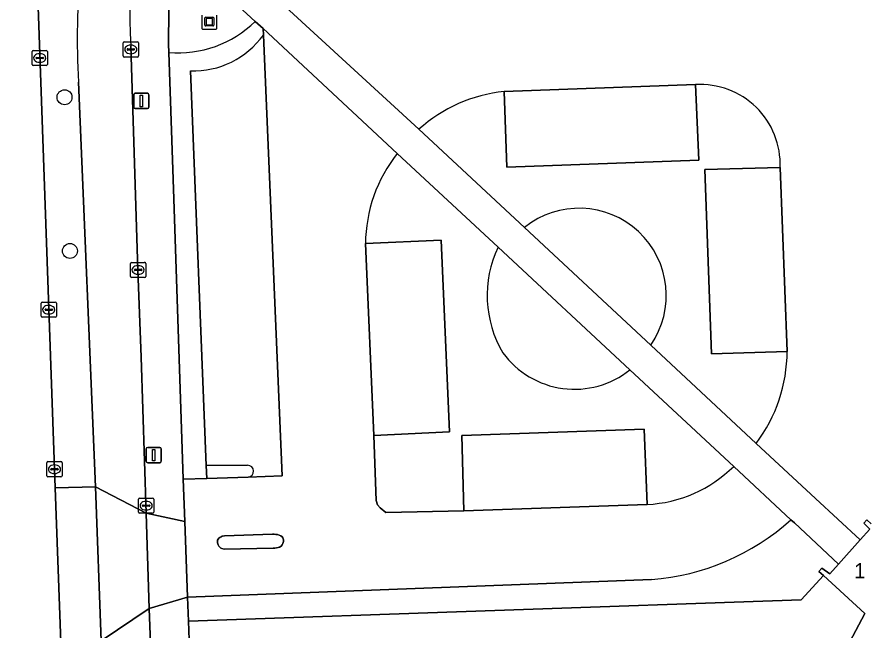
# Model space of a CAD drawing. Extents: x 161084 to 161928, y 385354 to 386522.
# Drawn here: x 161355.5 to 161411.3, y 386407.7 to 386447.9 of the extents above; entities that cross this region are included whole.
import ezdxf

# ---------------------------------------------------------------- set-up
doc = ezdxf.new("R2010")
doc.units = 0
for name, color, linetype in [('IMGEO_Berm_groen', 7, 'Continuous'), ('IMGEO_Boom', 7, 'Continuous'), ('IMGEO_Erf', 7, 'Continuous'), ('IMGEO_Fietspad_gesloten', 7, 'Continuous'), ('IMGEO_Groenvoorziening', 7, 'Continuous'), ('IMGEO_Haag', 7, 'Continuous'), ('IMGEO_Kolk', 7, 'Continuous'), ('IMGEO_Kunstobject', 7, 'Continuous'), ('IMGEO_Lichtmast', 7, 'Continuous'), ('IMGEO_Pand', 7, 'Continuous'), ('IMGEO_Pand_nummerreeks', 7, 'Continuous'), ('IMGEO_Parkeervlak_open', 7, 'Continuous'), ('IMGEO_Rijbaan_lokaal_open', 7, 'Continuous'), ('IMGEO_Terreindeel_gesloten', 7, 'Continuous'), ('IMGEO_Verkeerseiland_open', 7, 'Continuous'), ('IMGEO_Voetpad_halfverhard', 7, 'Continuous'), ('IMGEO_Voetpad_open', 7, 'Continuous')]:
    doc.layers.add(name, color=color, linetype=linetype)

msp = doc.modelspace()

# ---------------------------------------------------------------- linework, layer by layer
at = {"layer": 'IMGEO_Berm_groen'}
msp.add_lwpolyline([(161356.342, 386464.017), (161358.008, 386417.045), (161360.665, 386417.116), (161359.541, 386443.626)], dxfattribs=at)
msp.add_arc((161412.318, 386446.565), 52.858, 166.747, 183.1875, dxfattribs=at)
at = {"layer": 'IMGEO_Boom'}
for centre in [(161358.625, 386442.635), (161358.976, 386432.561)]:
    msp.add_circle(centre, 0.489, dxfattribs=at)
at = {"layer": 'IMGEO_Erf'}
msp.add_lwpolyline([(161408.893, 386404.681), (161411.066, 386408.795), (161408.358, 386411.289), (161406.888, 386409.707), (161366.739, 386408.297), (161366.875, 386404.623)], dxfattribs=at)
at = {"layer": 'IMGEO_Fietspad_gesloten'}
for points in [[(161363.641, 386425.605), (161363.439, 386431.317), (161362.965, 386445.987)], [(161359.541, 386443.626), (161360.665, 386417.116), (161363.967, 386415.384), (161363.641, 386425.605)]]:
    msp.add_lwpolyline(points, dxfattribs=at)
for points in [[(161363.99, 386414.659), (161363.967, 386415.384), (161360.665, 386417.116), (161361.015, 386407.022), (161364.182, 386409.136)], [(161364.341, 386404.557), (161364.182, 386409.136), (161361.015, 386407.022), (161361.451, 386390.507), (161361.615, 386386.68), (161361.739, 386380.785), (161362.042, 386374.469), (161362.074, 386373.505), (161361.849, 386371.457), (161361.757, 386368.437), (161362.41, 386337.746), (161362.436, 386336.513), (161362.914, 386318.136), (161362.92, 386316.589), (161367.247, 386316.739), (161367.161, 386319.57)]]:
    msp.add_lwpolyline(points, close=True, dxfattribs=at)
for centre, radius, start, end in [((161408.823, 386448.414), 45.922, 166.2283, 183.0295), ((161412.318, 386446.565), 52.858, 166.747, 183.1875)]:
    msp.add_arc(centre, radius, start, end, dxfattribs=at)
at = {"layer": 'IMGEO_Groenvoorziening'}
for points in [[(161371.654, 386446.709), (161371.636, 386447.129), (161371.128, 386447.599)], [(161365.456, 386445.565), (161365.785, 386435.977), (161366.404, 386417.607), (161367.951, 386417.658)], [(161367.951, 386417.658), (161367.916, 386418.502), (161366.878, 386444.357)], [(161399.973, 386443.46), (161400.195, 386438.502), (161387.617, 386438.045), (161387.44, 386443.011)], [(161381.847, 386440.538), (161388.763, 386434.099)], [(161387.037, 386432.803), (161380.43, 386438.949)], [(161400.575, 386437.894), (161405.521, 386438.033)], [(161405.979, 386425.98), (161401.024, 386425.813), (161400.575, 386437.894)], [(161378.346, 386433.041), (161383.309, 386433.273), (161383.854, 386420.702), (161378.885, 386420.459), (161379.045, 386416.219), (161379.14, 386415.934), (161379.303, 386415.721), (161379.688, 386415.417), (161384.784, 386415.533), (161384.65, 386420.469), (161396.609, 386420.893), (161396.802, 386415.948)], [(161397.039, 386426.393), (161403.955, 386419.953)], [(161402.476, 386418.442), (161395.673, 386424.77)]]:
    msp.add_lwpolyline(points, dxfattribs=at)
for centre, radius, start, end in [((161366.051, 386452.832), 7.291, 265.3208, 314.1352), ((161367.047, 386450.039), 5.685, 268.2967, 324.1403), ((161400.285, 386438.229), 5.24, 357.8531, 93.4102), ((161388.461, 386433.141), 9.923, 95.9057, 131.8005), ((161387.975, 386432.966), 9.629, 141.5856, 179.5546), ((161392.344, 386429.648), 5.713, 325.2617, 128.8235), ((161393.623, 386429.64), 7.306, 154.3496, 210.9306), ((161392.047, 386429.301), 5.803, 216.0603, 308.6683), ((161395.869, 386426.022), 10.11, 323.1107, 359.763), ((161396.366, 386424.64), 8.703, 272.8685, 314.5871)]:
    msp.add_arc(centre, radius, start, end, dxfattribs=at)
at = {"layer": 'IMGEO_Haag'}
for points in [[(161371.654, 386446.709), (161371.636, 386447.129), (161371.128, 386447.599)], [(161365.456, 386445.565), (161365.785, 386435.977), (161366.404, 386417.607), (161367.951, 386417.658)], [(161367.951, 386417.658), (161367.916, 386418.502), (161366.878, 386444.357)]]:
    msp.add_lwpolyline(points, dxfattribs=at)
for centre, radius, start, end in [((161366.051, 386452.832), 7.291, 265.3208, 314.1352), ((161367.047, 386450.039), 5.685, 268.2967, 324.1403)]:
    msp.add_arc(centre, radius, start, end, dxfattribs=at)
at = {"layer": 'IMGEO_Kolk'}
for p, q in [((161362.467, 386445.34), (161362.467, 386446.192)), ((161362.542, 386446.266), (161363.394, 386446.266)), ((161363.468, 386446.192), (161363.468, 386445.34)), ((161356.497, 386444.78), (161356.497, 386445.632)), ((161356.572, 386445.706), (161357.424, 386445.706)), ((161357.498, 386445.632), (161357.498, 386444.78)), ((161362.726, 386445.76), (161362.726, 386445.772)), ((161363.164, 386445.723), (161362.766, 386445.723)), ((161362.769, 386445.809), (161363.167, 386445.809)), ((161362.955, 386446.046), (161362.98, 386446.046)), ((161363.21, 386445.772), (161363.21, 386445.76)), ((161356.756, 386445.2), (161356.756, 386445.212)), ((161357.194, 386445.163), (161356.796, 386445.163)), ((161356.799, 386445.249), (161357.197, 386445.249)), ((161356.985, 386445.486), (161357.01, 386445.486)), ((161357.24, 386445.212), (161357.24, 386445.2)), ((161363.394, 386445.266), (161362.542, 386445.266)), ((161362.978, 386445.486), (161362.953, 386445.486)), ((161357.424, 386444.706), (161356.572, 386444.706)), ((161357.008, 386444.926), (161356.983, 386444.926)), ((161362.943, 386430.89), (161362.943, 386431.742)), ((161363.018, 386431.816), (161363.87, 386431.816)), ((161363.431, 386431.596), (161363.456, 386431.596)), ((161363.944, 386431.742), (161363.944, 386430.89)), ((161363.202, 386431.31), (161363.202, 386431.322)), ((161363.64, 386431.273), (161363.242, 386431.273)), ((161363.245, 386431.359), (161363.643, 386431.359)), ((161363.454, 386431.036), (161363.429, 386431.036)), ((161363.686, 386431.322), (161363.686, 386431.31)), ((161363.87, 386430.816), (161363.018, 386430.816)), ((161357.088, 386428.287), (161357.088, 386429.139)), ((161357.163, 386429.213), (161358.015, 386429.213)), ((161357.576, 386428.993), (161357.601, 386428.993)), ((161358.089, 386429.139), (161358.089, 386428.287)), ((161357.347, 386428.707), (161357.347, 386428.719)), ((161357.785, 386428.67), (161357.387, 386428.67)), ((161357.39, 386428.756), (161357.788, 386428.756)), ((161357.599, 386428.433), (161357.574, 386428.433)), ((161357.831, 386428.719), (161357.831, 386428.707)), ((161358.015, 386428.213), (161357.163, 386428.213)), ((161357.539, 386418.757), (161358.391, 386418.757)), ((161357.464, 386417.831), (161357.464, 386418.683)), ((161357.723, 386418.251), (161357.723, 386418.263)), ((161358.161, 386418.214), (161357.763, 386418.214)), ((161357.766, 386418.3), (161358.164, 386418.3)), ((161357.952, 386418.537), (161357.977, 386418.537)), ((161358.207, 386418.263), (161358.207, 386418.251)), ((161358.465, 386418.683), (161358.465, 386417.831)), ((161358.391, 386417.757), (161357.539, 386417.757)), ((161357.975, 386417.977), (161357.95, 386417.977)), ((161363.471, 386415.445), (161363.471, 386416.297)), ((161363.546, 386416.371), (161364.398, 386416.371)), ((161363.959, 386416.151), (161363.984, 386416.151)), ((161364.472, 386416.297), (161364.472, 386415.445)), ((161363.73, 386415.865), (161363.73, 386415.877)), ((161364.168, 386415.828), (161363.77, 386415.828)), ((161363.773, 386415.914), (161364.171, 386415.914)), ((161363.982, 386415.591), (161363.957, 386415.591)), ((161364.214, 386415.877), (161364.214, 386415.865)), ((161364.398, 386415.371), (161363.546, 386415.371))]:
    msp.add_line(p, q, dxfattribs=at)
for points in [[(161362.467, 386445.34), (161362.467, 386446.192)], [(161362.542, 386446.266), (161363.394, 386446.266)], [(161363.468, 386446.192), (161363.468, 386445.34)], [(161356.497, 386444.78), (161356.497, 386445.632)], [(161356.572, 386445.706), (161357.424, 386445.706)], [(161357.498, 386445.632), (161357.498, 386444.78)], [(161363.394, 386445.266), (161362.542, 386445.266)], [(161357.424, 386444.706), (161356.572, 386444.706)], [(161362.943, 386430.89), (161362.943, 386431.742)], [(161363.018, 386431.816), (161363.87, 386431.816)], [(161363.944, 386431.742), (161363.944, 386430.89)], [(161363.87, 386430.816), (161363.018, 386430.816)], [(161357.088, 386428.287), (161357.088, 386429.139)], [(161357.163, 386429.213), (161358.015, 386429.213)], [(161358.089, 386429.139), (161358.089, 386428.287)], [(161358.015, 386428.213), (161357.163, 386428.213)], [(161357.539, 386418.757), (161358.391, 386418.757)], [(161357.464, 386417.831), (161357.464, 386418.683)], [(161358.465, 386418.683), (161358.465, 386417.831)], [(161358.391, 386417.757), (161357.539, 386417.757)], [(161363.471, 386415.445), (161363.471, 386416.297)], [(161363.546, 386416.371), (161364.398, 386416.371)], [(161364.472, 386416.297), (161364.472, 386415.445)], [(161364.398, 386415.371), (161363.546, 386415.371)]]:
    msp.add_lwpolyline(points, dxfattribs=at)
for centre, radius, start, end in [((161362.544, 386446.19), 0.0765, 91.552, 178.448), ((161362.544, 386446.19), 0.0765, 91.552, 178.448), ((161363.392, 386446.19), 0.0765, 1.552, 88.448), ((161363.392, 386446.19), 0.0765, 1.552, 88.448), ((161356.574, 386445.63), 0.0765, 91.552, 178.448), ((161356.574, 386445.63), 0.0765, 91.552, 178.448), ((161357.422, 386445.63), 0.0765, 1.552, 88.448), ((161357.422, 386445.63), 0.0765, 1.552, 88.448), ((161362.766, 386445.769), 0.0403, 85.8775, 175.7526), ((161362.763, 386445.759), 0.0366, 178.938, 274.7102), ((161363.167, 386445.766), 0.043, 264.8664, 352.4533), ((161363.171, 386445.771), 0.0386, 1.7309, 96.639), ((161356.796, 386445.209), 0.0403, 85.8775, 175.7526), ((161356.793, 386445.199), 0.0366, 178.938, 274.7102), ((161357.197, 386445.206), 0.043, 264.8664, 352.4533), ((161357.201, 386445.211), 0.0386, 1.7309, 96.639), ((161362.544, 386445.342), 0.0765, 181.552, 268.448), ((161362.544, 386445.342), 0.0765, 181.552, 268.448), ((161363.392, 386445.342), 0.0765, 271.552, 358.448), ((161363.392, 386445.342), 0.0765, 271.552, 358.448), ((161356.574, 386444.782), 0.0765, 181.552, 268.448), ((161356.574, 386444.782), 0.0765, 181.552, 268.448), ((161357.422, 386444.782), 0.0765, 271.552, 358.448), ((161357.422, 386444.782), 0.0765, 271.552, 358.448), ((161363.02, 386431.74), 0.0765, 91.552, 178.448), ((161363.02, 386431.74), 0.0765, 91.552, 178.448), ((161363.868, 386431.74), 0.0765, 1.552, 88.448), ((161363.868, 386431.74), 0.0765, 1.552, 88.448), ((161363.242, 386431.319), 0.0403, 85.8775, 175.7526), ((161363.239, 386431.309), 0.0366, 178.938, 274.7102), ((161363.643, 386431.316), 0.043, 264.8664, 352.4533), ((161363.647, 386431.321), 0.0386, 1.7309, 96.639), ((161363.02, 386430.892), 0.0765, 181.552, 268.448), ((161363.02, 386430.892), 0.0765, 181.552, 268.448), ((161363.868, 386430.892), 0.0765, 271.552, 358.448), ((161363.868, 386430.892), 0.0765, 271.552, 358.448), ((161357.165, 386429.137), 0.0765, 91.552, 178.448), ((161357.165, 386429.137), 0.0765, 91.552, 178.448), ((161358.013, 386429.137), 0.0765, 1.552, 88.448), ((161358.013, 386429.137), 0.0765, 1.552, 88.448), ((161357.165, 386428.289), 0.0765, 181.552, 268.448), ((161357.165, 386428.289), 0.0765, 181.552, 268.448), ((161357.387, 386428.716), 0.0403, 85.8775, 175.7526), ((161357.384, 386428.706), 0.0366, 178.938, 274.7102), ((161357.788, 386428.713), 0.043, 264.8664, 352.4533), ((161357.792, 386428.718), 0.0386, 1.7309, 96.639), ((161358.013, 386428.289), 0.0765, 271.552, 358.448), ((161358.013, 386428.289), 0.0765, 271.552, 358.448), ((161357.541, 386418.681), 0.0765, 91.552, 178.448), ((161357.541, 386418.681), 0.0765, 91.552, 178.448), ((161358.389, 386418.681), 0.0765, 1.552, 88.448), ((161358.389, 386418.681), 0.0765, 1.552, 88.448), ((161357.763, 386418.26), 0.0403, 85.8775, 175.7526), ((161357.76, 386418.25), 0.0366, 178.938, 274.7102), ((161358.164, 386418.257), 0.043, 264.8664, 352.4533), ((161358.168, 386418.262), 0.0386, 1.7309, 96.639), ((161357.541, 386417.833), 0.0765, 181.552, 268.448), ((161357.541, 386417.833), 0.0765, 181.552, 268.448), ((161358.389, 386417.833), 0.0765, 271.552, 358.448), ((161358.389, 386417.833), 0.0765, 271.552, 358.448), ((161363.548, 386416.295), 0.0765, 91.552, 178.448), ((161363.548, 386416.295), 0.0765, 91.552, 178.448), ((161364.396, 386416.295), 0.0765, 1.552, 88.448), ((161364.396, 386416.295), 0.0765, 1.552, 88.448), ((161363.548, 386415.447), 0.0765, 181.552, 268.448), ((161363.548, 386415.447), 0.0765, 181.552, 268.448), ((161363.77, 386415.874), 0.0403, 85.8775, 175.7526), ((161363.767, 386415.864), 0.0366, 178.938, 274.7102), ((161364.171, 386415.871), 0.043, 264.8664, 352.4533), ((161364.175, 386415.876), 0.0386, 1.7309, 96.639), ((161364.396, 386415.447), 0.0765, 271.552, 358.448), ((161364.396, 386415.447), 0.0765, 271.552, 358.448)]:
    msp.add_arc(centre, radius, start, end, dxfattribs=at)
for centre, major_axis, ratio, start_param, end_param in [((161362.954, 386445.766), (-0.387, 0.002), 0.722429, 4.712389, 7.853982), ((161362.979, 386445.766), (-0.39, 0.002), 0.717154, 1.570796, 4.712389), ((161356.984, 386445.206), (-0.387, 0.002), 0.722429, 4.712389, 7.853982), ((161357.009, 386445.206), (-0.39, 0.002), 0.717154, 1.570796, 4.712389), ((161363.43, 386431.316), (-0.387, 0.002), 0.722429, 4.712389, 7.853982), ((161363.455, 386431.316), (-0.39, 0.002), 0.717154, 1.570796, 4.712389), ((161357.575, 386428.713), (-0.387, 0.002), 0.722429, 4.712389, 7.853982), ((161357.6, 386428.713), (-0.39, 0.002), 0.717154, 1.570796, 4.712389), ((161357.951, 386418.257), (-0.387, 0.002), 0.722429, 4.712389, 7.853982), ((161357.976, 386418.257), (-0.39, 0.002), 0.717154, 1.570796, 4.712389), ((161363.958, 386415.871), (-0.387, 0.002), 0.722429, 4.712389, 7.853982), ((161363.983, 386415.871), (-0.39, 0.002), 0.717154, 1.570796, 4.712389)]:
    msp.add_ellipse(centre, major_axis=major_axis, ratio=ratio, start_param=start_param, end_param=end_param, dxfattribs=at)
at = {"layer": 'IMGEO_Kunstobject'}
for p, q in [((161367.614, 386448.005), (161367.614, 386447.164)), ((161367.614, 386448.005), (161367.614, 386447.164)), ((161367.828, 386447.353), (161367.828, 386447.827)), ((161367.878, 386447.877), (161368.352, 386447.877)), ((161367.908, 386447.777), (161367.908, 386447.403)), ((161368.302, 386447.797), (161367.928, 386447.797)), ((161368.322, 386447.403), (161368.322, 386447.777)), ((161368.402, 386447.827), (161368.402, 386447.353)), ((161368.614, 386447.173), (161368.614, 386448.014)), ((161368.614, 386447.173), (161368.614, 386448.014)), ((161368.352, 386447.303), (161367.878, 386447.303)), ((161367.928, 386447.383), (161368.302, 386447.383)), ((161367.698, 386447.089), (161368.539, 386447.089)), ((161367.698, 386447.089), (161368.539, 386447.089))]:
    msp.add_line(p, q, dxfattribs=at)
for centre, radius, start, end in [((161367.878, 386447.827), 0.05, 90, 180), ((161367.928, 386447.777), 0.02, 90, 180), ((161368.302, 386447.777), 0.02, 360, 90), ((161368.352, 386447.827), 0.05, 360, 90), ((161367.878, 386447.353), 0.05, 180, 270), ((161367.928, 386447.403), 0.02, 180, 270), ((161368.302, 386447.403), 0.02, 270, 0), ((161368.352, 386447.353), 0.05, 270, 0), ((161367.692, 386447.167), 0.0779, 182.4484, 274.2845), ((161367.692, 386447.167), 0.0779, 182.4484, 274.2845), ((161368.536, 386447.167), 0.0779, 272.4484, 4.2845), ((161368.536, 386447.167), 0.0779, 272.4484, 4.2845)]:
    msp.add_arc(centre, radius, start, end, dxfattribs=at)
at = {"layer": 'IMGEO_Lichtmast'}
for p, q in [((161363.162, 386441.991), (161363.162, 386442.791)), ((161363.162, 386442.791), (161363.162, 386441.991)), ((161363.262, 386442.891), (161364.052, 386442.891)), ((161364.052, 386442.891), (161363.262, 386442.891)), ((161364.152, 386442.791), (161364.152, 386441.991)), ((161364.152, 386441.991), (161364.152, 386442.791)), ((161364.052, 386441.891), (161363.262, 386441.891)), ((161363.262, 386441.891), (161364.052, 386441.891)), ((161363.975, 386418.787), (161363.975, 386419.587)), ((161363.975, 386419.587), (161363.975, 386418.787)), ((161364.075, 386419.687), (161364.865, 386419.687)), ((161364.865, 386419.687), (161364.075, 386419.687)), ((161364.965, 386419.587), (161364.965, 386418.787)), ((161364.965, 386418.787), (161364.965, 386419.587)), ((161364.865, 386418.687), (161364.075, 386418.687)), ((161364.075, 386418.687), (161364.865, 386418.687))]:
    msp.add_line(p, q, dxfattribs=at)
for points in [[(161363.582, 386442.766), (161363.732, 386442.766), (161363.732, 386442.016), (161363.582, 386442.016), (161363.582, 386442.766)], [(161364.395, 386419.562), (161364.545, 386419.562), (161364.545, 386418.812), (161364.395, 386418.812), (161364.395, 386419.562)]]:
    msp.add_lwpolyline(points, dxfattribs=at)
for centre, start, end in [((161363.262, 386442.791), 90, 180), ((161363.262, 386442.791), 90, 180), ((161364.052, 386442.791), 0, 90), ((161364.052, 386442.791), 360, 90), ((161363.262, 386441.991), 180, 270), ((161363.262, 386441.991), 180, 270), ((161364.052, 386441.991), 270, 0), ((161364.052, 386441.991), 270, 0), ((161364.075, 386419.587), 90, 180), ((161364.075, 386419.587), 90, 180), ((161364.865, 386419.587), 0, 90), ((161364.865, 386419.587), 360, 90), ((161364.075, 386418.787), 180, 270), ((161364.075, 386418.787), 180, 270), ((161364.865, 386418.787), 270, 0), ((161364.865, 386418.787), 270, 0)]:
    msp.add_arc(centre, 0.1, start, end, dxfattribs=at)
at = {"layer": 'IMGEO_Pand'}
msp.add_lwpolyline([(161411.484, 386414.68), (161411.209, 386414.936), (161411.002, 386414.721), (161411.405, 386414.332), (161410.772, 386413.629), (161409.34, 386412.037), (161408.777, 386411.411), (161408.26, 386411.778), (161408.061, 386411.562), (161408.358, 386411.289), (161411.066, 386408.795), (161408.893, 386404.681)], dxfattribs=at)
at = {"layer": 'IMGEO_Parkeervlak_open'}
for points in [[(161370.648, 386417.748), (161372.891, 386417.822), (161371.654, 386446.709)], [(161366.878, 386444.357), (161367.916, 386418.502), (161370.624, 386418.518)]]:
    msp.add_lwpolyline(points, dxfattribs=at)
for points in [[(161400.195, 386438.502), (161399.973, 386443.46), (161387.44, 386443.011), (161387.617, 386438.045)], [(161400.575, 386437.894), (161401.024, 386425.813), (161405.979, 386425.98), (161405.521, 386438.033)], [(161383.854, 386420.702), (161383.309, 386433.273), (161378.346, 386433.041), (161378.885, 386420.459)], [(161396.609, 386420.893), (161384.65, 386420.469), (161384.784, 386415.533), (161396.802, 386415.948)]]:
    msp.add_lwpolyline(points, close=True, dxfattribs=at)
for centre, radius, start, end in [((161367.047, 386450.039), 5.685, 268.2967, 324.1403), ((161370.629, 386418.133), 0.385, 272.8355, 90.735)]:
    msp.add_arc(centre, radius, start, end, dxfattribs=at)
at = {"layer": 'IMGEO_Rijbaan_lokaal_open'}
for points in [[(161352.517, 386392.748), (161352.527, 386392.747), (161355.951, 386392.865), (161358.971, 386392.968), (161358.386, 386406.933), (161358.008, 386417.045), (161356.342, 386464.017)], [(161373.098, 386448.564), (161381.847, 386440.538)], [(161380.43, 386438.949), (161371.636, 386447.129), (161371.654, 386446.709), (161372.891, 386417.822), (161370.648, 386417.748), (161367.951, 386417.658), (161366.404, 386417.607), (161366.503, 386414.835), (161366.68, 386409.882), (161397.084, 386411.032)], [(161387.44, 386443.011), (161399.973, 386443.46)], [(161405.521, 386438.033), (161405.979, 386425.98)], [(161396.802, 386415.948), (161384.784, 386415.533), (161379.688, 386415.417), (161379.303, 386415.721), (161379.14, 386415.934), (161379.045, 386416.219), (161378.885, 386420.459), (161378.346, 386433.041)], [(161403.955, 386419.953), (161407.838, 386416.339), (161410.772, 386413.629), (161411.405, 386414.332), (161411.002, 386414.721), (161411.209, 386414.936), (161411.484, 386414.68)], [(161406.229, 386414.951), (161402.476, 386418.442)]]:
    msp.add_lwpolyline(points, dxfattribs=at)
for points in [[(161360.665, 386417.116), (161358.008, 386417.045), (161358.386, 386406.933), (161361.015, 386407.022)], [(161372.258, 386413.996), (161372.365, 386413.994), (161372.472, 386413.987), (161372.57, 386413.971), (161372.69, 386413.936), (161372.791, 386413.887), (161372.876, 386413.819), (161372.923, 386413.758), (161372.965, 386413.628), (161372.966, 386413.515), (161372.934, 386413.394), (161372.887, 386413.306), (161372.814, 386413.223), (161372.72, 386413.157), (161372.629, 386413.12), (161372.524, 386413.099), (161372.414, 386413.09), (161372.302, 386413.087), (161369.088, 386413.028), (161368.929, 386413.067), (161368.869, 386413.094), (161368.795, 386413.15), (161368.741, 386413.212), (161368.684, 386413.313), (161368.665, 386413.362), (161368.645, 386413.444), (161368.641, 386413.525), (161368.655, 386413.602), (161368.691, 386413.676), (161368.744, 386413.74), (161368.809, 386413.793), (161368.892, 386413.839), (161368.959, 386413.863), (161369.118, 386413.894)]]:
    msp.add_lwpolyline(points, close=True, dxfattribs=at)
for centre, radius, start, end in [((161400.285, 386438.229), 5.24, 357.8531, 93.4102), ((161388.461, 386433.141), 9.923, 95.9057, 131.8005), ((161387.975, 386432.966), 9.629, 141.5856, 179.5546), ((161395.869, 386426.022), 10.11, 323.1107, 359.763), ((161396.366, 386424.64), 8.703, 272.8685, 314.5871), ((161395.96, 386426.284), 15.294, 274.2146, 312.1796)]:
    msp.add_arc(centre, radius, start, end, dxfattribs=at)
at = {"layer": 'IMGEO_Terreindeel_gesloten'}
msp.add_lwpolyline([(161371.128, 386447.599), (161367.835, 386450.64), (161365.477, 386450.534), (161365.438, 386446.102), (161365.456, 386445.565)], dxfattribs=at)
msp.add_arc((161366.051, 386452.832), 7.291, 265.3208, 314.1352, dxfattribs=at)
at = {"layer": 'IMGEO_Verkeerseiland_open'}
for points in [[(161370.624, 386418.518), (161367.916, 386418.502)], [(161367.916, 386418.502), (161367.951, 386417.658), (161370.648, 386417.748)]]:
    msp.add_lwpolyline(points, dxfattribs=at)
msp.add_lwpolyline([(161372.258, 386413.996), (161369.118, 386413.894), (161368.959, 386413.863), (161368.892, 386413.839), (161368.809, 386413.793), (161368.744, 386413.74), (161368.691, 386413.676), (161368.655, 386413.602), (161368.641, 386413.525), (161368.645, 386413.444), (161368.665, 386413.362), (161368.684, 386413.313), (161368.741, 386413.212), (161368.795, 386413.15), (161368.869, 386413.094), (161368.929, 386413.067), (161369.088, 386413.028), (161372.302, 386413.087), (161372.414, 386413.09), (161372.524, 386413.099), (161372.629, 386413.12), (161372.72, 386413.157), (161372.814, 386413.223), (161372.887, 386413.306), (161372.934, 386413.394), (161372.966, 386413.515), (161372.965, 386413.628), (161372.923, 386413.758), (161372.876, 386413.819), (161372.791, 386413.887), (161372.69, 386413.936), (161372.57, 386413.971), (161372.472, 386413.987), (161372.365, 386413.994)], close=True, dxfattribs=at)
msp.add_arc((161370.629, 386418.133), 0.385, 272.8355, 90.735, dxfattribs=at)
at = {"layer": 'IMGEO_Voetpad_halfverhard'}
for points in [[(161388.763, 386434.099), (161397.039, 386426.393)], [(161395.673, 386424.77), (161387.037, 386432.803)]]:
    msp.add_lwpolyline(points, dxfattribs=at)
for centre, radius, start, end in [((161392.344, 386429.648), 5.713, 325.2617, 128.8235), ((161393.623, 386429.64), 7.306, 154.3496, 210.9306), ((161392.047, 386429.301), 5.803, 216.0603, 308.6683)]:
    msp.add_arc(centre, radius, start, end, dxfattribs=at)
at = {"layer": 'IMGEO_Voetpad_open'}
for points in [[(161365.785, 386435.977), (161365.456, 386445.565), (161365.438, 386446.102), (161365.477, 386450.534), (161365.958, 386455.232)], [(161362.965, 386445.987), (161363.439, 386431.317), (161363.641, 386425.605), (161363.967, 386415.384), (161366.503, 386414.835), (161366.404, 386417.607), (161365.785, 386435.977)], [(161408.358, 386411.289), (161408.061, 386411.562), (161408.26, 386411.778), (161408.777, 386411.411), (161409.34, 386412.037), (161406.454, 386414.74), (161406.229, 386414.951)], [(161397.084, 386411.032), (161366.68, 386409.882), (161366.739, 386408.297), (161406.888, 386409.707), (161408.358, 386411.289)], [(161366.875, 386404.623), (161366.739, 386408.297), (161366.68, 386409.882), (161364.182, 386409.136), (161364.341, 386404.557), (161367.161, 386319.57), (161367.247, 386316.739), (161367.745, 386311.678)]]:
    msp.add_lwpolyline(points, dxfattribs=at)
for points in [[(161388.763, 386434.099), (161381.847, 386440.538), (161373.098, 386448.564), (161365.958, 386455.232), (161365.477, 386450.534), (161367.835, 386450.64), (161371.128, 386447.599), (161371.636, 386447.129), (161380.43, 386438.949), (161387.037, 386432.803), (161395.673, 386424.77), (161402.476, 386418.442), (161406.229, 386414.951), (161406.454, 386414.74), (161409.34, 386412.037), (161410.772, 386413.629), (161407.838, 386416.339), (161403.955, 386419.953), (161397.039, 386426.393)], [(161366.503, 386414.835), (161363.967, 386415.384), (161363.99, 386414.659), (161364.182, 386409.136), (161366.68, 386409.882)]]:
    msp.add_lwpolyline(points, close=True, dxfattribs=at)
for centre, radius, start, end in [((161408.823, 386448.414), 45.922, 166.2283, 183.0295), ((161395.96, 386426.284), 15.294, 274.2146, 312.1796)]:
    msp.add_arc(centre, radius, start, end, dxfattribs=at)

# ---------------------------------------------------------------- texts
at = {"layer": 'IMGEO_Pand_nummerreeks'}
msp.add_text('1', height=1, dxfattribs=at).set_placement((161410.364, 386411.105))

doc.saveas('drawing.dxf')
